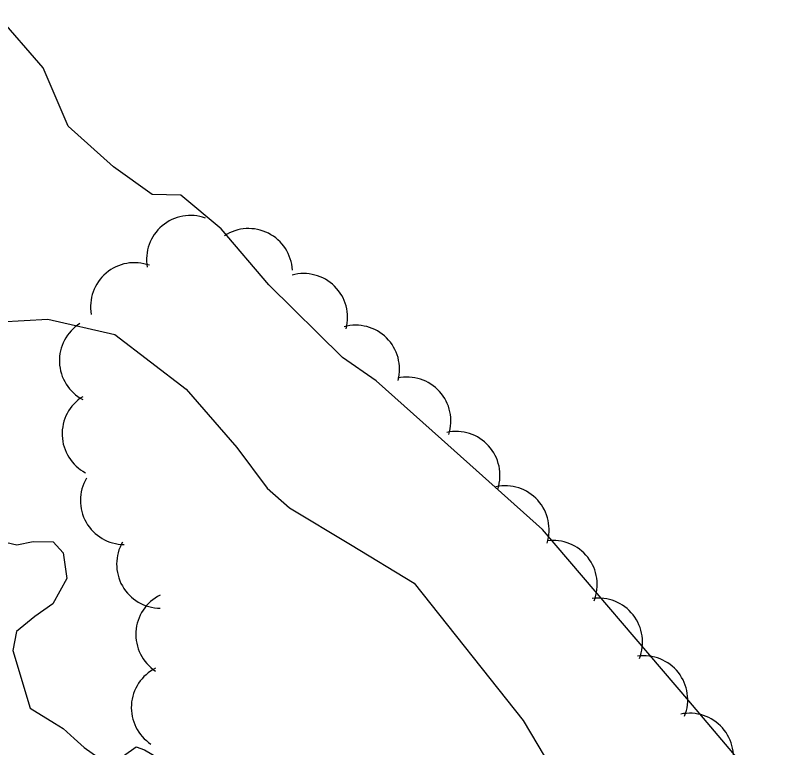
# Model space of a CAD drawing. Extents: x 642515 to 647219, y 6080136 to 6084356.
# Drawn here: x 644245.5 to 644297.4, y 6081363.9 to 6081413.9 of the extents above; entities that cross this region are included whole.
import ezdxf

# ---------------------------------------------------------------- set-up
doc = ezdxf.new("R2010")
doc.units = 0
for name, color, linetype in [('Level 1', 7, 'Continuous'), ('Level 2', 7, 'Continuous'), ('Level 4', 7, 'Continuous'), ('Level 44', 7, 'Continuous')]:
    doc.layers.add(name, color=color, linetype=linetype)

msp = doc.modelspace()

# ---------------------------------------------------------------- linework, layer by layer
at = {"layer": 'Level 1'}
for points in [[(644244.51, 6081392.973), (644247.729, 6081393.148)], [(644247.729, 6081393.148), (644252.304, 6081392.115), (644257.185, 6081388.375), (644260.625, 6081384.396), (644262.71, 6081381.626), (644264.235, 6081380.267), (644268.403, 6081377.771), (644272.741, 6081375.123), (644280.179, 6081365.758), (644282.127, 6081362.5)]]:
    msp.add_lwpolyline(points, dxfattribs=at)
at = {"layer": 'Level 2'}
msp.add_lwpolyline([(644244.221, 6081378.074), (644245.608, 6081377.749), (644246.724, 6081377.97), (644248.094, 6081377.964), (644248.779, 6081377.202), (644249.034, 6081375.457), (644248.079, 6081373.725), (644246.836, 6081372.858), (644245.602, 6081371.831), (644245.349, 6081370.538), (644246.527, 6081366.604), (644248.193, 6081365.576), (644248.777, 6081365.208), (644249.538, 6081364.529), (644250.215, 6081363.927), (644251.137, 6081363.257), (644252.904, 6081363.354), (644253.757, 6081363.96), (644254.333, 6081363.751), (644255.331, 6081363.166), (644256.422, 6081362.346)], dxfattribs=at)
at = {"layer": 'Level 4'}
msp.add_lwpolyline([(644297.367, 6081360.171), (644291.495, 6081367.109), (644281.51, 6081378.8), (644274.618, 6081384.95), (644270.138, 6081388.948), (644267.839, 6081390.536), (644262.814, 6081395.484), (644259.57, 6081399.306), (644256.822, 6081401.604), (644254.855, 6081401.66), (644252.212, 6081403.556), (644249.109, 6081406.325), (644247.41, 6081410.312), (644244.261, 6081413.895)], dxfattribs=at)
at = {"layer": 'Level 44'}
for centre, start, end in [((644257.468, 6081397.228), 70.1744, 190.1523), ((644261.438, 6081396.333), 3.2145, 123.1925), ((644253.646, 6081394.004), 70.1744, 190.1523), ((644265.198, 6081393.264), 345.2143, 105.1922), ((644251.522, 6081390.315), 122.1159, 242.0938), ((644268.745, 6081389.74), 345.2143, 105.1922), ((644272.25, 6081386.198), 342.1494, 102.1273), ((644251.705, 6081385.319), 122.1159, 242.0938), ((644275.604, 6081382.49), 342.1494, 102.1273), ((644252.953, 6081380.773), 149.6622, 269.6402), ((644278.958, 6081378.782), 342.1494, 102.1273), ((644255.426, 6081376.427), 149.6622, 269.6402), ((644282.245, 6081375.044), 338.1702, 98.1482), ((644256.737, 6081371.636), 116.4991, 236.477), ((644285.333, 6081371.112), 338.1702, 98.1482), ((644288.422, 6081367.18), 338.1702, 98.1482), ((644256.43, 6081366.646), 116.4991, 236.477), ((644291.55, 6081363.257), 341.69, 101.668)]:
    msp.add_arc(centre, 3, start, end, dxfattribs=at)

doc.saveas('drawing.dxf')
